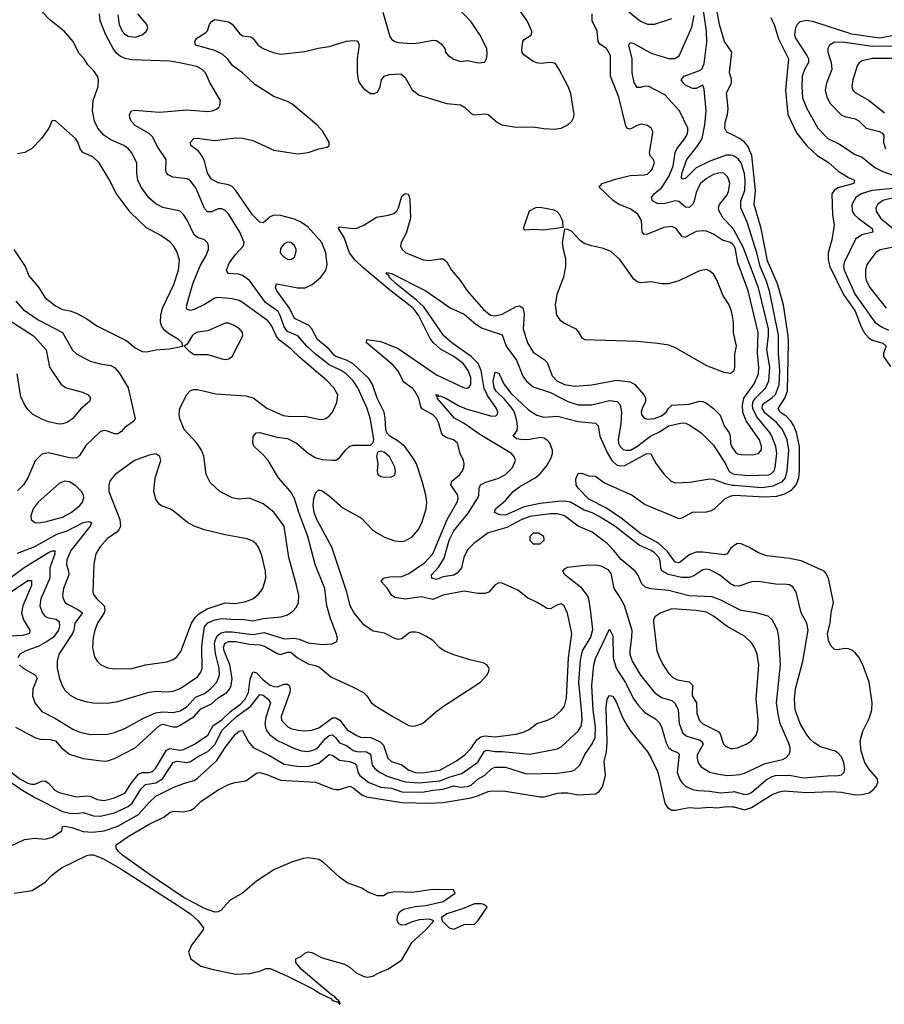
# Model space of a CAD drawing. Header units: inches. Extents: x 1649636 to 1815363, y 506543 to 641975.
# Tile 291 of 656: x 1655883 to 1660878, y 629788 to 635477. Entities that reach past the tile are written whole.
import ezdxf

# ---------------------------------------------------------------- set-up
doc = ezdxf.new("R2010")
doc.units = ezdxf.units.IN
doc.header["$MEASUREMENT"] = 0
for name, color, linetype in [('B6652', 7, 'Continuous'), ('B6653', 7, 'Continuous'), ('B6663', 7, 'Continuous')]:
    doc.layers.add(name, color=color, linetype=linetype)

msp = doc.modelspace()

# ---------------------------------------------------------------- linework, layer by layer
at = {"layer": 'B6652', "color": 5, "elevation": 520}
for points in [[(1656957.6, 630000), (1656992, 629990), (1657130, 629961.5), (1657210, 629965.3), (1657270, 629979.3), (1657304.7, 629995.3), (1657330, 629994.4), (1657430, 629950.7), (1657576.4, 629876.4), (1657618.9, 629850), (1657680.8, 629820.8), (1657690.3, 629810), (1657719.8, 629799.8), (1657730, 629787.9), (1657734.8, 629790), (1657730, 629806), (1657722, 629802), (1657728.3, 629810), (1657715.9, 629815.9), (1657704.5, 629830), (1657683.2, 629843.2), (1657508.5, 629990), (1657500.7, 630000)], [(1657792.3, 630000), (1657827.3, 629970), (1657866.8, 629950), (1657890, 629944.6), (1657922.7, 629950), (1657965.5, 629974.5), (1658010, 629990.3), (1658024.4, 630000)]]:
    msp.add_lwpolyline(points, dxfattribs=at)
at = {"layer": 'B6653', "color": 5}
for points, elevation in [([(1660000, 634691.5), (1659990, 634694.3), (1659966.7, 634693.3), (1659870, 634659.9), (1659790, 634621.1), (1659730, 634559.8), (1659710, 634555.6), (1659706.4, 634566.4), (1659710, 634594.6), (1659737, 634670), (1659800.6, 634750), (1659824.5, 634790), (1659840.3, 634870), (1659849.1, 634950), (1659836.2, 635076.2), (1659830, 635098.7), (1659790, 635080.2), (1659770, 635078.6), (1659730, 635099.3), (1659716.8, 635110), (1659704.6, 635130), (1659721.7, 635150), (1659815.3, 635184.7), (1659825.9, 635194.1), (1659836.9, 635223.1), (1659853.1, 635346.9), (1659850.8, 635410), (1659810, 635689.7)], 540), ([(1660000, 634811.2), (1659968, 634828), (1659957, 634850), (1659958, 634882), (1659972.1, 634930), (1659976.5, 634963.5), (1659965.6, 635054.4), (1659995.2, 635110), (1659994, 635134), (1659983.9, 635170), (1659996.8, 635290), (1659955.4, 635350), (1659925.1, 635450), (1659896, 635610)], 520), ([(1655858, 631390), (1655970.1, 631330.1), (1656000.6, 631320.6), (1656058.7, 631318.7), (1656090, 631310.1), (1656124.2, 631270), (1656170, 631232.3), (1656250, 631208.8), (1656370, 631193.5), (1656390, 631195), (1656430, 631207.4), (1656550.7, 631269.3), (1656690, 631399.2), (1656710, 631406.3), (1656770, 631390.8), (1656790, 631391.6), (1656810, 631400.1), (1656889.9, 631450), (1656930, 631496), (1656990, 631524.4), (1657030, 631558.5), (1657079, 631590), (1657095.8, 631610), (1657104.1, 631630), (1657110.2, 631670), (1657095.9, 631750), (1657063.9, 631830), (1657060.7, 631850), (1657066.9, 631873.1), (1657090, 631884.2), (1657130, 631883.4), (1657210, 631868.4), (1657270, 631865.8), (1657297.2, 631857.2), (1657370, 631814.9), (1657390, 631809.2), (1657430, 631821.6), (1657450, 631822), (1657486.9, 631790), (1657550, 631755.9), (1657590, 631746.4), (1657615.1, 631735.1), (1657680.5, 631680.5), (1657810, 631620.9), (1657868.8, 631588.8), (1657887.3, 631570), (1657912.5, 631532.5), (1657933.7, 631513.7), (1658039.1, 631450), (1658130, 631399.7), (1658150, 631394.9), (1658170, 631396.5), (1658210, 631410.3), (1658284.5, 631475.5), (1658331.5, 631510), (1658545.6, 631650), (1658581.6, 631690), (1658592.7, 631710), (1658595.1, 631730), (1658582, 631750), (1658561.1, 631761.1), (1658490, 631776.1), (1658390, 631807.3), (1658334.5, 631830), (1658310, 631847.3), (1658269.9, 631890), (1658230, 631915.6), (1658190, 631933.7), (1658170, 631938.5), (1658142.4, 631937.5), (1658130, 631933.1), (1658090, 631899), (1658070, 631896), (1658050, 631901.1), (1657990, 631932), (1657924.7, 631944.7), (1657870, 631980.7), (1657812.6, 632052.6), (1657791.9, 632090), (1657772, 632170), (1657686.4, 632430), (1657598.7, 632590), (1657584, 632630), (1657577.9, 632670), (1657582.2, 632710), (1657594.4, 632745.6), (1657610, 632760.3), (1657630, 632755.5), (1657670, 632726.4), (1657750, 632656.3), (1657857.1, 632597.1), (1657921.5, 632530), (1657950, 632509.2), (1657990, 632487.3), (1658050, 632466.2), (1658090, 632461.1), (1658110, 632466), (1658150, 632488.7), (1658184.2, 632530), (1658205.2, 632570), (1658231, 632651), (1658234.1, 632690), (1658229.4, 632730), (1658208.1, 632810), (1658174.5, 632910), (1658151.3, 632950), (1658106.8, 633010), (1658070, 633041.9), (1658020.5, 633070), (1658003.3, 633090), (1657997.1, 633110), (1657994.5, 633174.5), (1657988.1, 633210), (1657948.3, 633290), (1657920.8, 633370), (1657900.9, 633400.9), (1657808.3, 633488.3), (1657770, 633510), (1657710, 633529.9), (1657699, 633539), (1657670, 633572.6), (1657602.5, 633630), (1657571, 633691), (1657552.1, 633712.1), (1657471.1, 633751.1), (1657441.8, 633810), (1657369.1, 633910), (1657360.3, 633930), (1657366, 633950), (1657369, 633951), (1657490, 633927.7), (1657532, 633928), (1657573.3, 633946.7), (1657622.2, 633990), (1657651.7, 634028.3), (1657658.1, 634061.9), (1657651.2, 634130), (1657627.6, 634190), (1657550, 634279.1), (1657510, 634305.4), (1657470, 634323.9), (1657390, 634344.8), (1657350, 634346.8), (1657330, 634338.8), (1657290, 634303), (1657270, 634306.8), (1657227.4, 634350), (1657130, 634492.1), (1657110, 634513.1), (1657090, 634522.5), (1657030, 634534), (1656990, 634555.1), (1656966.8, 634590), (1656950, 634660.7), (1656934, 634694), (1656916.4, 634716.4), (1656872, 634750), (1656869.5, 634770), (1656889.2, 634790), (1656907.6, 634792.4), (1657010, 634779.4), (1657130, 634794.2), (1657172.5, 634792.5), (1657230, 634778), (1657350, 634722.8), (1657490, 634702.4), (1657550, 634710.3), (1657610, 634730.3), (1657659.1, 634740.9), (1657671.3, 634748.7), (1657671.2, 634770), (1657634.6, 634830), (1657599.3, 634870), (1657454.8, 634990), (1657430, 635004.5), (1657350, 635033), (1657241.8, 635101.8), (1657170, 635169.9), (1657114.5, 635210), (1657084.2, 635250), (1657055.9, 635275.9), (1657010, 635299.6), (1656898, 635330), (1656894.5, 635350), (1656907, 635370), (1656958, 635402), (1656967.2, 635412.8), (1656979.7, 635450), (1656990, 635466.4), (1657010, 635477.4), (1657090, 635463.7), (1657110, 635451.7), (1657154.6, 635394.6), (1657170, 635384.4), (1657218, 635378), (1657230, 635370.7), (1657259.6, 635330), (1657289.5, 635309.5), (1657346.5, 635286.5), (1657390, 635278.2), (1657530, 635293.1), (1657607.5, 635312.5), (1657670, 635321.6), (1657770, 635352.4), (1657810, 635356.9), (1657830, 635354.3), (1657836.4, 635350), (1657844.6, 635330), (1657832.4, 635252.4), (1657832.7, 635170), (1657838.4, 635130), (1657846.4, 635110), (1657870, 635077.3), (1657910, 635050.7), (1657930, 635050.6), (1657950, 635059.1), (1657964.7, 635090), (1657972, 635130), (1657988.5, 635151.5), (1658019.2, 635160.8), (1658084.1, 635164.1), (1658110, 635143.7), (1658151, 635071), (1658190, 635040.3), (1658350, 634993), (1658430, 634985.2), (1658451.9, 634971.9), (1658490, 634934.3), (1658507.1, 634927.1), (1658573.9, 634933.9), (1658590, 634928.4), (1658643.4, 634883.4), (1658667.7, 634870), (1658750, 634855.9), (1658850, 634858.8), (1658910, 634848), (1658970, 634843.6), (1659010, 634850.3), (1659050, 634868.7), (1659073.3, 634890), (1659083, 634910), (1659085.4, 634930), (1659066.4, 635050), (1659050.8, 635090), (1658999.3, 635190), (1658979.2, 635219.2), (1658970, 635226.2), (1658950.5, 635230.5), (1658890, 635223.6), (1658870, 635227.2), (1658850, 635235), (1658794.5, 635274.5), (1658786.4, 635286.4), (1658783.5, 635303.5), (1658789.5, 635350.5), (1658797.9, 635362.1), (1658838.9, 635390), (1658842.2, 635410), (1658814.7, 635470), (1658772, 635530)], 620), ([(1655870, 632394.8), (1655970, 632433.3), (1656096.4, 632503.6), (1656157.2, 632522.8), (1656250, 632572.3), (1656277.8, 632577.8), (1656290, 632576.5), (1656298.5, 632570), (1656289.4, 632550), (1656179.1, 632410), (1656155.1, 632355.1), (1656153.4, 632330), (1656165.4, 632290), (1656166.1, 632270), (1656135.5, 632190), (1656130.8, 632150), (1656134, 632130), (1656145.6, 632110), (1656159.4, 632099.4), (1656218.5, 632070), (1656245, 632050), (1656202, 631990), (1656196, 631950), (1656187.7, 631930), (1656109.3, 631810), (1656098.5, 631770), (1656099.3, 631730), (1656113.2, 631670), (1656127.9, 631630), (1656143.7, 631603.7), (1656174.2, 631574.2), (1656212.6, 631552.6), (1656270, 631535.2), (1656310, 631529.2), (1656390, 631528.3), (1656450, 631538), (1656630, 631591.6), (1656670, 631596.6), (1656730, 631593), (1656770, 631596.3), (1656810, 631611.7), (1656910, 631680.9), (1656930, 631707.8), (1656936.6, 631730), (1656935.6, 631850), (1656939.5, 631890), (1656951, 631969), (1656970, 631992.7), (1657010, 632009.3), (1657050, 632016.1), (1657130, 632010.5), (1657170, 632013.8), (1657230, 632003.8), (1657290, 632016.8), (1657394.2, 632025.8), (1657430, 632038), (1657460.9, 632059.1), (1657479.1, 632080.9), (1657492.8, 632110), (1657494.6, 632150), (1657482.7, 632210), (1657437, 632370), (1657409.8, 632550), (1657350, 632632.2), (1657290, 632678.7), (1657210, 632712), (1657150, 632706.6), (1657110, 632715.1), (1657039, 632750), (1656982.7, 632802.7), (1656959.6, 632850), (1656945.6, 632954.4), (1656933.7, 632990), (1656905.8, 633030), (1656832.7, 633110), (1656807.7, 633170), (1656803.7, 633196.3), (1656808.4, 633231.6), (1656848.7, 633311.3), (1656870, 633334.4), (1656890, 633341.1), (1656910, 633340.8), (1657016, 633316), (1657190, 633303), (1657231.4, 633291.4), (1657310, 633232), (1657405.5, 633190), (1657450, 633184.5), (1657530, 633186), (1657610, 633167.9), (1657630, 633167.2), (1657650, 633172.7), (1657670, 633185.5), (1657689.5, 633210), (1657714, 633266), (1657720.4, 633310), (1657697.2, 633350), (1657659.8, 633390), (1657502.3, 633522.3), (1657450, 633575.5), (1657384.6, 633624.6), (1657367, 633647), (1657336.7, 633710), (1657317, 633737), (1657170, 633843.2), (1657150, 633853.8), (1657110, 633864.8), (1657030, 633872.6), (1657010, 633868.7), (1656950, 633831.1), (1656890, 633802.9), (1656870, 633796.8), (1656850, 633802.9), (1656846.2, 633810), (1656849, 633830), (1656883.4, 633950), (1656925.4, 634054.6), (1656957.5, 634110), (1656973, 634150), (1656973.5, 634170), (1656967.3, 634187.3), (1656950, 634204.7), (1656910, 634218.2), (1656890, 634234.6), (1656850, 634318.3), (1656830, 634351.1), (1656810.5, 634370.5), (1656710, 634391.4), (1656670, 634412.3), (1656630, 634446.2), (1656585, 634510), (1656565.8, 634550), (1656559, 634590), (1656559.2, 634650), (1656528.6, 634710), (1656511, 634730), (1656483.5, 634750), (1656410, 634781.8), (1656368.8, 634808.8), (1656334.4, 634850), (1656314.5, 634890), (1656302.9, 634950), (1656307, 635010), (1656336.3, 635090), (1656337.6, 635130), (1656331.6, 635150), (1656310, 635183.7), (1656276.6, 635216.6), (1656255.1, 635250), (1656223.5, 635283.5), (1656191.5, 635350), (1656139.7, 635410), (1656056.6, 635476.6), (1656010, 635524.5)], 660), ([(1657981.2, 635521.2), (1658020.7, 635380.7), (1658030, 635365.3), (1658050, 635351.7), (1658070, 635345.8), (1658150, 635339), (1658190, 635342.3), (1658270, 635358.4), (1658290, 635356.4), (1658318.3, 635338.3), (1658338.8, 635310), (1658342.8, 635290), (1658358, 635270), (1658390, 635248), (1658430, 635235.5), (1658470, 635240.4), (1658532.3, 635227.7), (1658569.2, 635230.8), (1658579.3, 635250), (1658583.2, 635276.8), (1658582, 635310), (1658541, 635390), (1658490, 635465.1), (1658410, 635549.7)], 640), ([(1659370, 635550.2), (1659470, 635467.7), (1659510, 635451.9), (1659550, 635450.2), (1659650, 635483.8)], 580), ([(1655882.4, 631750), (1655902, 631730), (1655974.8, 631690), (1655983.3, 631670), (1655958.1, 631610), (1655955.8, 631570), (1655970.2, 631530), (1656010, 631480.3), (1656090, 631439.4), (1656190, 631377.1), (1656230, 631361), (1656290, 631346.4), (1656390, 631349.4), (1656430, 631358.5), (1656490, 631381), (1656598.6, 631441.4), (1656667.9, 631472.1), (1656710, 631478.1), (1656770, 631473), (1656810, 631483.8), (1656850, 631509.1), (1656898.3, 631561.7), (1656950, 631584), (1656985.4, 631610), (1657021.6, 631650), (1657037, 631690), (1657035.6, 631730), (1657014.3, 631814.3), (1657008.4, 631870), (1657011.5, 631890), (1657023.2, 631916.8), (1657046.1, 631933.9), (1657070, 631939.7), (1657110, 631939.2), (1657230, 631924.6), (1657295.4, 631935.4), (1657410, 631899.6), (1657470, 631902.9), (1657497.2, 631897.2), (1657550, 631876.3), (1657630, 631866.2), (1657688.7, 631870), (1657715.1, 631884.9), (1657718, 631902), (1657713, 631927), (1657678, 632018), (1657656.2, 632090), (1657646.3, 632190), (1657589.2, 632330), (1657547.7, 632490), (1657495.3, 632630), (1657470.3, 632710.3), (1657446.9, 632750), (1657377, 632830), (1657318.3, 632930), (1657290, 632962.9), (1657237.2, 633010), (1657229.8, 633030), (1657231.1, 633068.9), (1657249.4, 633090), (1657268.7, 633091.3), (1657370, 633065.3), (1657430, 633057.4), (1657482.8, 633030), (1657550, 632973.2), (1657590, 632946.9), (1657630, 632935.8), (1657690, 632931.3), (1657710, 632932.6), (1657730, 632944.6), (1657764.8, 632990), (1657790, 633012), (1657810, 633018.8), (1657910, 633019.3), (1657925.3, 633034.7), (1657928.6, 633051.4), (1657910, 633169.5), (1657890.4, 633230), (1657836.7, 633350), (1657808.8, 633390), (1657769.2, 633430), (1657739.8, 633450), (1657670, 633483.5), (1657590, 633546.6), (1657541.1, 633590), (1657490.5, 633650.5), (1657430, 633675), (1657410, 633701.7), (1657388.3, 633768.3), (1657375.3, 633790), (1657302.2, 633842.2), (1657210, 633970.6), (1657170, 633998), (1657146.1, 634006.1), (1657089.8, 634009.8), (1657080.5, 634020.5), (1657077.6, 634030), (1657092.3, 634070), (1657130, 634120.3), (1657175.1, 634170), (1657178.9, 634190), (1657154.8, 634250), (1657090, 634354.7), (1657070, 634374.2), (1657050, 634384.5), (1657030, 634384.4), (1656990, 634367.4), (1656967.1, 634367.1), (1656950, 634386), (1656902.2, 634502.2), (1656870, 634546), (1656850, 634557), (1656767.5, 634567.5), (1656741, 634581), (1656731.7, 634591.7), (1656726.8, 634610), (1656729.8, 634670), (1656680.8, 634740.8), (1656650, 634800.3), (1656630, 634819.1), (1656550, 634865.7), (1656526.6, 634890), (1656518.7, 634910), (1656517.7, 634930), (1656529.6, 634950), (1656546.4, 634953.6), (1656690, 634943.2), (1656850, 634955.4), (1656970, 634946.5), (1656995.3, 634950), (1657019.3, 634960.7), (1657033.2, 634970), (1657038.9, 634981.1), (1657042.7, 635010), (1656984, 635110), (1656956.9, 635170), (1656936.2, 635190), (1656906.5, 635206.5), (1656797.2, 635230), (1656750, 635236.5), (1656530, 635244.9), (1656493, 635253), (1656465, 635265), (1656442.9, 635282.9), (1656422.4, 635310), (1656379.8, 635390), (1656347.8, 635470), (1656343.1, 635510)], 640), ([(1656450, 635504.7), (1656457.2, 635450), (1656474, 635410), (1656490, 635393.2), (1656510, 635381.8), (1656550, 635376.6), (1656591.1, 635390), (1656614.8, 635410), (1656623.5, 635430), (1656616.8, 635450), (1656564.7, 635510)], 640), ([(1660000, 634180.8), (1659990, 634189.9), (1659942.8, 634202.8), (1659890, 634237.8), (1659850, 634254.4), (1659830, 634256.8), (1659790, 634252.4), (1659730, 634221), (1659710, 634221.4), (1659675.9, 634270), (1659650, 634282.1), (1659603.5, 634276.5), (1659510, 634238.1), (1659490, 634235.8), (1659478.6, 634250), (1659475.7, 634315.7), (1659454.2, 634354.2), (1659410, 634384), (1659346, 634410), (1659313.8, 634430), (1659229.5, 634510), (1659247.6, 634530), (1659323.8, 634556.2), (1659410, 634576.1), (1659490, 634579.8), (1659510, 634585.2), (1659534.6, 634610), (1659549.7, 634650), (1659545.1, 634670), (1659525.4, 634690), (1659521.4, 634710), (1659539.1, 634810), (1659539.7, 634830), (1659531.3, 634850), (1659510, 634865.1), (1659472.9, 634872.9), (1659450, 634866.4), (1659410, 634845.3), (1659390, 634849.7), (1659383.8, 634863.8), (1659344.7, 635030), (1659295.9, 635150), (1659296.1, 635270), (1659272.3, 635310), (1659235.2, 635335.2), (1659224.9, 635350), (1659218.1, 635410), (1659189.8, 635470), (1659189.8, 635510)], 580), ([(1660000, 634274.7), (1659947.4, 634330), (1659922.9, 634370), (1659919.8, 634390), (1659925.3, 634410), (1659970, 634465.4), (1659976.7, 634483.3), (1659984.8, 634530), (1659977.3, 634557.3), (1659970, 634571.3), (1659950, 634589.2), (1659930, 634592.8), (1659890, 634582.9), (1659850, 634560.2), (1659816.6, 634530), (1659803.5, 634510), (1659790, 634477.6), (1659776.5, 634423.5), (1659770, 634409.8), (1659750, 634392.5), (1659730, 634393.3), (1659690, 634426.5), (1659670.5, 634430.5), (1659610, 634414.1), (1659570, 634412.5), (1659538.3, 634430), (1659532.2, 634450), (1659547.4, 634470), (1659592.1, 634507.9), (1659633.7, 634570), (1659658.4, 634630), (1659670, 634710.2), (1659678.5, 634730), (1659725.6, 634790), (1659736.4, 634810), (1659742.3, 634830), (1659742, 634850), (1659694.4, 634950), (1659610, 635042.2), (1659512.6, 635092.6), (1659490, 635091.8), (1659470, 635084.7), (1659450, 635085.4), (1659446, 635090), (1659433.3, 635113.3), (1659421.2, 635170), (1659421.3, 635250), (1659401, 635330), (1659410, 635346), (1659430, 635339.7), (1659530, 635283.8), (1659630, 635252.3), (1659668.2, 635251.8), (1659691.7, 635268.3), (1659766.7, 635433.3), (1659778.3, 635501.7)], 560), ([(1655849.1, 634149.1), (1655914.6, 634050), (1655936, 633996), (1655992.3, 633932.3), (1656030, 633870.4), (1656090, 633824.2), (1656130, 633803.2), (1656174.8, 633794.8), (1656210, 633782), (1656270, 633749.1), (1656328.2, 633708.2), (1656501.3, 633621.3), (1656550, 633581.3), (1656590, 633559.3), (1656617.1, 633557.1), (1656670, 633568.5), (1656745.4, 633574.6), (1656826, 633590), (1656822, 633610), (1656799.3, 633630), (1656743, 633663), (1656720.9, 633680.9), (1656703.5, 633703.5), (1656695.3, 633730), (1656697.7, 633770), (1656708.2, 633810), (1656772.3, 633947.7), (1656800.5, 634030), (1656806.3, 634090), (1656790, 634138.4), (1656772.1, 634170), (1656750, 634193.5), (1656698.9, 634230), (1656614.5, 634274.5), (1656523.6, 634363.6), (1656442.3, 634470), (1656398, 634558), (1656342.2, 634650), (1656305.3, 634685.3), (1656247.4, 634710), (1656232.5, 634730), (1656218, 634770), (1656204.2, 634790), (1656090, 634893.2), (1656070, 634895.3), (1656050.4, 634850), (1656008.9, 634790), (1655950, 634731.2), (1655913.4, 634710), (1655870, 634702.7)], 680), ([(1655831, 631131), (1655884, 631090), (1655930, 631065.8), (1655950, 631059.3), (1655970, 631059.1), (1656010, 631077), (1656030, 631078.3), (1656050, 631065.4), (1656085.3, 631025.3), (1656110, 631012.6), (1656210, 630987.2), (1656270, 630993.1), (1656290, 630990.1), (1656330, 630971.1), (1656370, 630965.9), (1656430, 630979.9), (1656490, 631008.7), (1656530, 631069.6), (1656570, 631117.3), (1656590, 631126.3), (1656630, 631127.1), (1656650, 631132.7), (1656667.3, 631150), (1656730, 631256.3), (1656750, 631265.3), (1656810, 631255.9), (1656830, 631259.9), (1656892.7, 631290), (1656970, 631343.3), (1657000.4, 631399.6), (1657050, 631432), (1657099.8, 631480.2), (1657157.9, 631522.1), (1657184.5, 631550), (1657204.5, 631590), (1657214.2, 631665.8), (1657230, 631708.4), (1657250, 631703.5), (1657290, 631661.8), (1657330, 631632.7), (1657350, 631623.7), (1657370, 631622.6), (1657410, 631637.6), (1657430, 631638.4), (1657438.6, 631630), (1657445.5, 631610), (1657444.1, 631590), (1657394, 631450), (1657396.1, 631430), (1657401.5, 631421.5), (1657431.4, 631391.4), (1657450, 631382.1), (1657490, 631372.5), (1657530, 631368.8), (1657570, 631371.4), (1657610, 631386.2), (1657690, 631443.6), (1657710, 631443.1), (1657731.9, 631430), (1657774.2, 631374.2), (1657830, 631340.6), (1657852.2, 631332.2), (1657910.4, 631330.4), (1657965, 631305), (1657984.9, 631284.9), (1658010, 631210.2), (1658030, 631190.8), (1658090, 631171.3), (1658130, 631140.6), (1658170, 631127.8), (1658210, 631125.9), (1658310, 631140.1), (1658406.3, 631193.7), (1658455.2, 631230), (1658490, 631268), (1658524.3, 631315.7), (1658546.9, 631333.1), (1658570, 631339.7), (1658630, 631334), (1658750.5, 631349.5), (1658797.3, 631362.7), (1658825.2, 631374.8), (1658869.6, 631410), (1658931.2, 631428.8), (1658970, 631448), (1659012.3, 631487.7), (1659030, 631510.4), (1659042.6, 631557.4), (1659052.9, 631790), (1659072, 631930), (1659048.2, 632048.2), (1659029, 632090), (1659010, 632100.9), (1658990, 632095.1), (1658950, 632073.3), (1658930, 632074.3), (1658871.6, 632110), (1658816.8, 632136.8), (1658761.4, 632181.4), (1658670, 632221.3), (1658650, 632222.9), (1658630, 632212), (1658592.4, 632170), (1658570, 632161), (1658530, 632160.8), (1658450, 632174.9), (1658330, 632150.9), (1658270, 632127.3), (1658201.4, 632141.4), (1658110, 632129.3), (1658050, 632138.3), (1658030, 632150.9), (1658007.9, 632190), (1657971.1, 632230), (1657983.6, 632250), (1657990, 632252.3), (1658021.8, 632258.2), (1658090, 632260.3), (1658130, 632276.5), (1658221, 632339), (1658269.2, 632390.8), (1658351.9, 632588.1), (1658410.9, 632690), (1658415, 632710), (1658413.1, 632730), (1658373.6, 632790), (1658379, 632810), (1658425.8, 632850), (1658440.2, 632870), (1658448.2, 632890), (1658449.8, 632910), (1658445.8, 632930), (1658427.8, 632970), (1658412.1, 633030), (1658389.1, 633049.1), (1658350, 633061.3), (1658330, 633073.8), (1658319.9, 633090), (1658303, 633150), (1658290, 633172.1), (1658270, 633193.9), (1658208.2, 633228.3), (1658199.5, 633239.5), (1658188, 633290), (1658166.3, 633330), (1658150, 633348.2), (1658102.5, 633382.5), (1658070, 633445.9), (1658040, 633480), (1657886.8, 633610), (1657889, 633630), (1657970, 633617.4), (1658070, 633577.7), (1658290, 633425.7), (1658450, 633349.1), (1658470, 633347.8), (1658482, 633358), (1658489.8, 633370.2), (1658489.8, 633410), (1658474.5, 633450), (1658444, 633490), (1658391.6, 633530), (1658313.7, 633573.7), (1658271.7, 633611.7), (1658254.8, 633634.8), (1658186.7, 633770), (1658155.4, 633810), (1658028.2, 633908.2), (1657864.6, 634044.6), (1657819, 634090), (1657787.5, 634130), (1657757.9, 634217.9), (1657723.7, 634270), (1657730, 634280.3), (1657810, 634270.6), (1657830, 634272.7), (1657870, 634289.6), (1657944.3, 634335.7), (1658013.2, 634346.8), (1658043.7, 634356.3), (1658060.8, 634370), (1658071.1, 634388.9), (1658090, 634457.3), (1658110, 634473.4), (1658128.1, 634468.1), (1658136.4, 634436.4), (1658141, 634330), (1658115.7, 634244.3), (1658086, 634190), (1658082.4, 634170), (1658092.7, 634150), (1658113.4, 634130), (1658216, 634090), (1658250, 634084.7), (1658310, 634094.4), (1658330, 634094.4), (1658336.3, 634090), (1658350, 634078), (1658378, 634030), (1658428.8, 633968.8), (1658468.2, 633910), (1658563.1, 633803.1), (1658603.2, 633770), (1658630, 633766.3), (1658670, 633775.7), (1658750, 633820.1), (1658770, 633823.8), (1658790, 633811.8), (1658797.2, 633777.2), (1658791.6, 633690), (1658815.6, 633610), (1658850, 633556.1), (1658913.2, 633513.2), (1658930, 633495.6), (1658958.8, 633418.8), (1658985.3, 633390), (1659030, 633369.2), (1659090, 633360.1), (1659187.1, 633367.1), (1659330, 633394.7), (1659410, 633385.1), (1659435.6, 633370), (1659489.4, 633309.4), (1659498, 633290), (1659497.2, 633270), (1659479.3, 633230), (1659474, 633210), (1659475.5, 633195.5), (1659490, 633174.9), (1659509.3, 633169.3), (1659550, 633172.4), (1659590, 633187.5), (1659617.3, 633210), (1659630, 633231.2), (1659650.3, 633249.7), (1659750, 633254.7), (1659810, 633272.1), (1659830, 633271.2), (1659850, 633261.5), (1659891.2, 633230), (1659930, 633191.3), (1659952.5, 633130), (1659980.7, 633090), (1659987.4, 633070), (1659988.7, 633030), (1659994.8, 633010), (1660000, 633002.8)], 580), ([(1660000, 633764.6), (1659995.7, 633790), (1659982.1, 633830), (1659945.4, 633885.4), (1659910, 633973.5), (1659890, 634005.8), (1659870, 634024.5), (1659850, 634032.8), (1659810, 634026.5), (1659690, 633967.1), (1659630, 633951.3), (1659589.8, 633949.8), (1659530, 633962.6), (1659470, 633955.7), (1659450, 633961.7), (1659430, 633977.6), (1659350, 634091.9), (1659298.2, 634138.2), (1659254.6, 634154.6), (1659185.2, 634170), (1659144.2, 634184.2), (1659120.6, 634200.6), (1659070, 634254.5), (1659050, 634265.2), (1659030, 634266), (1659017.3, 634190), (1659022.4, 634150), (1659036.5, 634096.5), (1659036.3, 634050), (1659023.5, 633990), (1658985.4, 633890), (1658976.4, 633830), (1658984.4, 633770), (1659003.1, 633743.1), (1659026.1, 633726.1), (1659096.1, 633690), (1659111.9, 633671.9), (1659130, 633638.9), (1659147.7, 633630), (1659450, 633618.7), (1659570, 633608), (1659630, 633597.4), (1659670, 633582.2), (1659850, 633478.4), (1659950, 633440.5), (1659990, 633434.8), (1660000, 633442.5)], 620), ([(1660000, 632088.5), (1659930, 632124.7), (1659882.3, 632142.3), (1659750, 632147.9), (1659630, 632179.7), (1659528.9, 632188.9), (1659498.2, 632198.2), (1659477.1, 632217.1), (1659453.8, 632270), (1659437.8, 632290), (1659357, 632357), (1659315.5, 632410), (1659276.5, 632450), (1659190, 632516.8), (1659110, 632549.8), (1659030.3, 632610.3), (1658990, 632621.9), (1658950, 632622.3), (1658830, 632607), (1658782.8, 632590), (1658697.4, 632542.6), (1658590, 632512.6), (1658505.7, 632450), (1658470, 632414.2), (1658449.5, 632370), (1658435.6, 632310), (1658410, 632279.8), (1658390, 632267.8), (1658330, 632257.3), (1658290, 632242.5), (1658263.1, 632250), (1658262, 632270), (1658304.5, 632315.5), (1658334.6, 632365.4), (1658364.2, 632470), (1658390, 632524.3), (1658473.5, 632626.5), (1658526.6, 632710), (1658535.6, 632730), (1658537.7, 632770), (1658544.7, 632790), (1658575.4, 632804.6), (1658650, 632827), (1658688.7, 632850), (1658729.8, 632890), (1658746.8, 632930), (1658741.4, 632950), (1658723.1, 632970), (1658540.4, 633080.4), (1658450, 633144.2), (1658395.2, 633175.2), (1658294.7, 633290), (1658297, 633297), (1658290, 633301.2), (1658287.8, 633312.2), (1658297.3, 633310), (1658302.4, 633302.4), (1658310, 633304.2), (1658344.6, 633290), (1658423.6, 633243.6), (1658467.3, 633227.3), (1658610, 633185.3), (1658632.9, 633187.1), (1658642.2, 633197.8), (1658645, 633210), (1658637.6, 633230), (1658585.8, 633305.8), (1658565.7, 633345.7), (1658549.1, 633449.1), (1658530.9, 633490.9), (1658491.1, 633531.1), (1658380.1, 633610), (1658333.4, 633650), (1658217.1, 633817.1), (1658175.8, 633855.8), (1658058.1, 633950), (1658018, 633990), (1658017.2, 633997.2), (1657998.7, 634010), (1658002.9, 634017.1), (1658030, 634010.9), (1658230, 633911), (1658370, 633812), (1658450, 633775.5), (1658518.1, 633718.1), (1658554.4, 633694.4), (1658670, 633655.6), (1658692.9, 633590), (1658752.1, 633510), (1658790, 633416.9), (1658810, 633389.2), (1658850, 633354.7), (1658950, 633323.3), (1659050, 633270.1), (1659110, 633251.1), (1659188.6, 633251.4), (1659290, 633276.6), (1659333.8, 633270), (1659352, 633252), (1659359.7, 633210), (1659355.9, 633144.1), (1659339.4, 633050), (1659341.3, 633030), (1659351.3, 633010), (1659370, 632993.8), (1659388.8, 632988.8), (1659410.8, 632990), (1659447.7, 633010), (1659526.1, 633070), (1659582.4, 633097.6), (1659630, 633130.4), (1659710, 633147.8), (1659730, 633145.2), (1659754.9, 633134.9), (1659819.5, 633090), (1659890, 633017.8), (1659960.7, 632910), (1659979.5, 632870), (1659990, 632859.8), (1660000, 632855.5)], 560), ([(1655861.1, 633850), (1655903.3, 633803.3), (1655990, 633742.5), (1656129.2, 633670), (1656188, 633568), (1656210, 633546.3), (1656290, 633504.5), (1656348, 633488), (1656410, 633479.3), (1656430, 633468), (1656457.1, 633437.1), (1656510.2, 633350), (1656550.7, 633170), (1656542.8, 633157.2), (1656490, 633120.5), (1656470, 633097.6), (1656450, 633084), (1656430, 633084.7), (1656390, 633100.3), (1656370, 633103.1), (1656350, 633097.4), (1656264.3, 633015.7), (1656230, 632961.1), (1656210, 632944.1), (1656170, 632944.7), (1656050, 632974.7), (1656010, 632965.6), (1655971.6, 632928.4), (1655930.2, 632830), (1655905.3, 632790), (1655870, 632755.1)], 660), ([(1655790, 633761.2), (1655961.9, 633650), (1656035, 633570), (1656054, 633470), (1656122.8, 633370), (1656150.5, 633350), (1656245.5, 633325.5), (1656278, 633310), (1656292.7, 633290), (1656286, 633270), (1656234.2, 633225.8), (1656190, 633173), (1656156.3, 633150), (1656130, 633141), (1656110, 633139.8), (1656050, 633152.5), (1656010, 633168.3), (1655957.6, 633197.6), (1655930, 633223.9), (1655910, 633252.6), (1655890, 633298), (1655869, 633430)], 640), ([(1660000, 632211), (1659990, 632216.5), (1659925.7, 632270), (1659870, 632297.7), (1659850, 632301.4), (1659830, 632298.2), (1659776.8, 632263.2), (1659750, 632254.1), (1659706.6, 632253.4), (1659630, 632271.3), (1659592.8, 632292.8), (1659585.9, 632310), (1659582.6, 632350), (1659574.7, 632370), (1659550, 632396.4), (1659530, 632410.8), (1659461.5, 632441.5), (1659320.5, 632550), (1659230, 632606.9), (1659190, 632626.8), (1659143, 632643), (1659065.4, 632690), (1659030, 632695), (1658992.8, 632692.8), (1658890, 632681), (1658796.9, 632663.1), (1658690, 632614.8), (1658655.6, 632615.6), (1658626, 632630), (1658632, 632650), (1658690, 632699.6), (1658733.5, 632750), (1658770, 632778.4), (1658860.4, 632830), (1658890, 632853.4), (1658930, 632902.3), (1658953.8, 632946.2), (1658960.5, 632970), (1658959.9, 632990), (1658944.7, 633030), (1658930, 633046.9), (1658910, 633058.7), (1658890, 633062.2), (1658830, 633050.9), (1658790, 633048.5), (1658755.6, 633055.6), (1658734.3, 633070), (1658756, 633104), (1658758.8, 633121.2), (1658757.2, 633150), (1658747.1, 633190), (1658736.5, 633216.5), (1658719.7, 633239.7), (1658683.5, 633283.5), (1658636, 633330), (1658623.6, 633350), (1658618.7, 633390), (1658630, 633441), (1658650, 633434.8), (1658682, 633370), (1658719.7, 633319.7), (1658822.6, 633222.6), (1658870, 633191.6), (1658910, 633180.9), (1658990, 633186.4), (1659110, 633155.8), (1659210, 633144.9), (1659224.9, 633130), (1659234.2, 633070), (1659275.7, 632975.7), (1659303, 632930), (1659330, 632905.8), (1659350, 632899), (1659378.7, 632901.3), (1659506.6, 632970), (1659528.9, 632968.9), (1659560.3, 632910), (1659607.8, 632847.8), (1659646.4, 632810), (1659670, 632800.8), (1659754.8, 632805.2), (1659870, 632824.9), (1659890, 632821.8), (1659956.1, 632796.1), (1660000, 632788.3)], 540), ([(1660000, 632430.4), (1659990, 632421.3), (1659970, 632390.8), (1659955, 632385), (1659830, 632399.8), (1659790, 632400.4), (1659750, 632385), (1659698.1, 632341.9), (1659690, 632338.7), (1659670, 632341.9), (1659625, 632405), (1659572.7, 632452.7), (1659468.8, 632508.8), (1659357.2, 632597.2), (1659273.7, 632653.7), (1659170, 632706.6), (1659109.6, 632770), (1659097.6, 632790), (1659096, 632824), (1659110, 632854.8), (1659130, 632857.3), (1659170, 632840.5), (1659210, 632839.1), (1659261.7, 632801.7), (1659420.5, 632730), (1659495.8, 632675.8), (1659690, 632595.6), (1659710, 632598.2), (1659770, 632632.3), (1659850, 632632.7), (1659879.9, 632640.1), (1659896.5, 632650), (1659958.7, 632710), (1659993.3, 632726.7), (1660000, 632727.6)], 520), ([(1655750, 632196.1), (1655908.9, 632311.1), (1656050, 632397.9), (1656070, 632408.4), (1656087.9, 632407.9), (1656083.4, 632396.6), (1656085.5, 632390), (1656056, 632310), (1656056.6, 632250), (1656004.5, 632130), (1655998.9, 632090), (1656012.1, 632052.1), (1656029.2, 632029.2), (1656050, 632020.1), (1656092.7, 632012.7), (1656110, 631999.6), (1656113.6, 631973.6), (1656107.5, 631950), (1656077.5, 631910), (1656037.1, 631883), (1655990, 631856), (1655918.4, 631830), (1655883.1, 631810), (1655871.8, 631790)], 640), ([(1655582.1, 631242.1), (1655890, 631030.7), (1655970, 630982.6), (1656130, 630902.8), (1656170, 630892.3), (1656210, 630890.6), (1656250, 630895.5), (1656310, 630876.6), (1656350, 630874.9), (1656430, 630893.8), (1656508.8, 630931.2), (1656532.2, 630950), (1656581.7, 631030), (1656610, 631057.7), (1656670, 631068.1), (1656708.4, 631091.6), (1656770, 631185.1), (1656790, 631192.3), (1656850, 631185.5), (1656869.6, 631190.4), (1656910, 631218.4), (1656970, 631248.6), (1657011.9, 631290), (1657049.9, 631370), (1657134.9, 631450), (1657218.9, 631510), (1657270, 631578.4), (1657290, 631573.2), (1657317.7, 631550), (1657332.6, 631530), (1657304.6, 631444.6), (1657299.6, 631410), (1657302.1, 631390), (1657309.4, 631369.4), (1657326.4, 631346.4), (1657372.5, 631312.5), (1657470, 631265.7), (1657510, 631252.9), (1657550, 631248.6), (1657590, 631260.6), (1657610, 631276.9), (1657650, 631323.5), (1657670, 631340.1), (1657690, 631344.7), (1657708.4, 631328.4), (1657730, 631299.1), (1657770, 631283.8), (1657810, 631254.4), (1657830, 631248.4), (1657886.8, 631246.8), (1657910, 631233.5), (1657918.8, 631170), (1657934.8, 631150), (1657961.7, 631130), (1658006.3, 631106.3), (1658110, 631072.6), (1658190, 631068.4), (1658310, 631078.9), (1658370, 631103.1), (1658437.9, 631122.1), (1658530, 631187.3), (1658567.1, 631250), (1658583.1, 631256.9), (1658630, 631247.9), (1658670, 631249.2), (1658830, 631234.1), (1658990, 631263.8), (1659010, 631276.2), (1659110, 631366.7), (1659125.5, 631394.5), (1659131.5, 631428.5), (1659131.1, 631468.9), (1659112.3, 631650), (1659123.3, 631776.7), (1659134.7, 631830), (1659181.8, 631910), (1659192.9, 631952.9), (1659181, 632070), (1659170.4, 632130), (1659162.3, 632150), (1659130, 632191.4), (1659031.1, 632270), (1659020.5, 632290), (1659033.5, 632306.5), (1659047.3, 632312.7), (1659150, 632325.5), (1659210, 632326.8), (1659240.9, 632320.9), (1659279.6, 632299.6), (1659297.7, 632277.7), (1659314.4, 632190), (1659353.3, 632133.3), (1659374, 632094), (1659418.4, 631950), (1659418.1, 631910), (1659406.8, 631830), (1659407.5, 631810), (1659421.2, 631770), (1659469.4, 631690), (1659549.3, 631590), (1659590, 631559.8), (1659650, 631543.2), (1659670, 631526), (1659686.3, 631490), (1659691.7, 631410), (1659713.9, 631353.9), (1659737.4, 631337.4), (1659813.1, 631313.1), (1659825.1, 631305.1), (1659830.7, 631290), (1659797.5, 631230), (1659796.1, 631210), (1659803.1, 631183.1), (1659820, 631160), (1659870, 631130.1), (1659910, 631118.9), (1659970, 631110.1), (1660000, 631112.6)], 560), ([(1655794.5, 632145.5), (1655930, 632237), (1655950, 632237), (1655950, 632208), (1655901.2, 632090), (1655893.4, 632050), (1655904.7, 632010), (1655942, 631950), (1655939.6, 631930), (1655901.6, 631918.4), (1655790, 631912.2)], 620), ([(1660000, 631954.1), (1659970, 631971.1), (1659891.2, 632031.2), (1659850, 632052.7), (1659790, 632064.2), (1659650, 632072.5), (1659585.7, 632050), (1659552.7, 632027.3), (1659543.9, 632010), (1659544.5, 631995.5), (1659563.5, 631830), (1659578.5, 631790), (1659600.2, 631750), (1659630, 631700.8), (1659655.3, 631675.3), (1659683.4, 631663.4), (1659750, 631651.6), (1659770, 631631.4), (1659767.7, 631570), (1659792.7, 631530), (1659793.8, 631470), (1659810, 631428.1), (1659830, 631408.7), (1659921.7, 631361.7), (1659930.2, 631350), (1659948, 631290), (1659959.3, 631279.3), (1659990, 631266), (1660000, 631266.8)], 580), ([(1655670, 630626.8), (1655910, 630739.7), (1655970, 630748.5), (1656030, 630741.8), (1656070, 630752.8), (1656126.6, 630790), (1656130, 630814), (1656143.1, 630816.9), (1656184, 630810), (1656250, 630786.4), (1656303.4, 630783.4), (1656370, 630791), (1656450, 630817.2), (1656570, 630883.7), (1656630, 630954.8), (1656669.3, 630990.7), (1656770, 631040.1), (1656834.3, 631065.7), (1656890, 631080.8), (1656910, 631093.9), (1657022.5, 631197.5), (1657070, 631270.8), (1657130, 631349.1), (1657150, 631365.5), (1657170, 631370.3), (1657204.5, 631304.5), (1657231.7, 631271.7), (1657326.4, 631226.4), (1657410, 631175.7), (1657483.7, 631163.7), (1657550, 631162.2), (1657610, 631182.1), (1657670, 631231.6), (1657690, 631227.2), (1657730, 631198.5), (1657788.6, 631191.4), (1657818.8, 631178.8), (1657828.2, 631168.2), (1657836.3, 631130), (1657848.2, 631110), (1657900.2, 631070), (1657970, 631041.7), (1658030, 631035.9), (1658090, 631015.1), (1658210, 631013.6), (1658270, 631025.1), (1658330, 631030.6), (1658390, 631050.1), (1658430, 631043), (1658470, 631046.4), (1658490, 631055), (1658530, 631089.6), (1658570, 631112.7), (1658610, 631150.1), (1658630, 631157.9), (1658690, 631157.7), (1658810, 631119.3), (1658990, 631123.5), (1659070, 631135.7), (1659090, 631143.5), (1659119.1, 631170), (1659147.8, 631232.2), (1659190, 631292.1), (1659206.7, 631330), (1659209.6, 631390), (1659196.1, 631490), (1659187.5, 631630), (1659199, 631750), (1659210, 631785.5), (1659290, 631955.5), (1659310, 631916), (1659311.8, 631790), (1659327.8, 631730), (1659380.6, 631650), (1659430, 631551.5), (1659455.9, 631515.9), (1659494.7, 631474.7), (1659556.7, 631436.7), (1659576.9, 631416.9), (1659591, 631391), (1659618.3, 631298.3), (1659631.4, 631271.4), (1659650, 631256.4), (1659683.6, 631243.6), (1659693.1, 631233.1), (1659680.9, 631130), (1659694.8, 631090), (1659708.7, 631068.7), (1659730, 631048.6), (1659769.6, 631029.6), (1659803.7, 631023.7), (1659870, 631019.4), (1659930, 631009.6), (1660000, 631016.1)], 540), ([(1658024.4, 630000), (1658090, 630044.2), (1658150, 630147.4), (1658230, 630219), (1658275.1, 630270), (1658250, 630280.4), (1658190, 630275), (1658150, 630264.8), (1658110, 630247.1), (1658090, 630244.5), (1658073.8, 630253.8), (1658063.1, 630270), (1658064.5, 630295.5), (1658077.3, 630322.7), (1658101.8, 630338.2), (1658166.5, 630353.5), (1658230, 630359.7), (1658330, 630381.1), (1658398, 630430), (1658389.4, 630449.4), (1658270, 630451.1), (1658150, 630434.5), (1658050, 630438), (1658010, 630429.3), (1657985.2, 630414.8), (1657950, 630414), (1657895.6, 630435.6), (1657858.9, 630458.9), (1657774, 630490), (1657730, 630522.7), (1657636.2, 630610), (1657610, 630625.4), (1657550, 630633.9), (1657520.7, 630630), (1657453, 630610), (1657350, 630565.4), (1657250, 630499.7), (1657169.3, 630430.7), (1657098, 630390), (1657044.9, 630330), (1657030, 630322), (1657010, 630321.1), (1656950, 630341.3), (1656827.5, 630407.5), (1656624.5, 630544.5), (1656476.4, 630650), (1656454.4, 630670), (1656440.4, 630690), (1656441, 630710), (1656510, 630757.7), (1656630, 630827.8), (1656715.1, 630870), (1656750, 630896.9), (1656770, 630904.5), (1656830, 630900.2), (1656870.5, 630909.5), (1656890, 630921.3), (1656930, 630960.2), (1657030, 631027.8), (1657090, 631058.3), (1657125.2, 631070), (1657190, 631078.2), (1657250, 631123), (1657270, 631126.4), (1657310, 631116), (1657390, 631082.8), (1657592, 631072), (1657690, 631032.7), (1657710, 631028.8), (1657730.5, 631029.5), (1657790, 631048.5), (1657810, 631039.1), (1657858.6, 630998.6), (1657886, 630986), (1658090, 630954.5), (1658250, 630949.7), (1658330, 630954.5), (1658490, 630980.8), (1658528.1, 630991.9), (1658590, 631018.4), (1658610, 631022.1), (1658690, 631019.8), (1658890, 630986.4), (1658913, 630987), (1658990, 631008.7), (1659010, 631010.1), (1659050, 631009.4), (1659110, 630998.8), (1659210, 631004.4), (1659230, 631017.3), (1659250, 631043.6), (1659266.1, 631110), (1659259.9, 631190), (1659272.6, 631247.4), (1659277, 631303), (1659270, 631502), (1659276.4, 631550), (1659290, 631572.4), (1659310, 631568.8), (1659330, 631531.8), (1659365.3, 631445.3), (1659390, 631401.2), (1659410, 631369.2), (1659510, 631246.7), (1659531.5, 631210), (1659569.5, 631129.5), (1659610.7, 630950.7), (1659624.8, 630924.8), (1659650, 630910.2), (1659670.2, 630910.2), (1659750, 630925.8), (1659801.3, 630921.3), (1659866.4, 630926.4), (1659910, 630922.9), (1659970, 630931.7), (1660000, 630929.4)], 520), ([(1655850, 630430.5), (1655954.9, 630445.1), (1656030, 630494), (1656067, 630533), (1656124.2, 630575.8), (1656270, 630647), (1656287.7, 630652.3), (1656310, 630651.9), (1656363.3, 630630), (1656467.8, 630570), (1656773.9, 630373.9), (1656868.7, 630310), (1656914.6, 630270), (1656944.4, 630230), (1656942, 630218), (1656874.8, 630130), (1656858.8, 630090), (1656870.9, 630050.9), (1656928.5, 630008.5), (1656957.6, 630000)], 520), ([(1657500.7, 630000), (1657477.2, 630030), (1657478, 630050), (1657510, 630066), (1657530, 630082.8), (1657550, 630090.8), (1657570, 630087.3), (1657630, 630056.3), (1657759, 630019), (1657790, 630002), (1657792.3, 630000)], 520)]:
    msp.add_lwpolyline(points, dxfattribs=dict(at, elevation=elevation))
for points, elevation in [([(1658890, 634392.5), (1658863.1, 634390), (1658826.7, 634370), (1658791, 634270), (1658802.8, 634262.8), (1658850, 634266.8), (1658910, 634262.3), (1658950, 634267.9), (1659022, 634278), (1659020.5, 634310), (1659013.3, 634330), (1659003.5, 634350), (1658987.3, 634367.3), (1658970, 634375.7)], 620), ([(1657430, 634191.6), (1657410, 634182.7), (1657390, 634155.3), (1657387.3, 634130), (1657404, 634110), (1657430, 634093.4), (1657450, 634090.7), (1657470, 634104), (1657480.9, 634139.1), (1657480.9, 634150), (1657470, 634172.7), (1657450, 634189.3)], 640), ([(1657070, 633723.5), (1656970, 633679.6), (1656910, 633670.9), (1656890, 633661.6), (1656878.4, 633650), (1656850, 633602), (1656832, 633590), (1656860.9, 633560.9), (1656890, 633543.1), (1656970, 633542.3), (1657050, 633516.5), (1657070, 633514), (1657090, 633518), (1657110, 633531), (1657172, 633650), (1657169.3, 633670), (1657152.7, 633690), (1657121.2, 633710), (1657090, 633723)], 680), ([(1656670, 632967.6), (1656630, 632960.5), (1656545.5, 632930), (1656434, 632850), (1656405.5, 632814.5), (1656396.9, 632790), (1656397.4, 632750), (1656461.6, 632590), (1656464.2, 632550), (1656456, 632530), (1656444, 632516), (1656390, 632478.7), (1656345.4, 632430), (1656323.2, 632390), (1656310.2, 632330.2), (1656305.8, 632170), (1656312.3, 632150), (1656328, 632130), (1656370.7, 632090.7), (1656374.9, 632070), (1656370.1, 632049.9), (1656331.8, 631990), (1656316.3, 631950), (1656307.3, 631907.3), (1656302.8, 631850), (1656314.9, 631794.9), (1656330.2, 631770.2), (1656350, 631752.2), (1656390, 631731.8), (1656430, 631726.7), (1656530, 631729.1), (1656610, 631749.1), (1656733.5, 631766.5), (1656770, 631779.6), (1656790, 631794.9), (1656814.3, 631825.7), (1656875.9, 631990), (1656896.8, 632023.2), (1656916.8, 632043.2), (1656966.6, 632073.4), (1657070, 632107.4), (1657130, 632104), (1657190, 632115.9), (1657229.6, 632130), (1657262.9, 632157.1), (1657287.2, 632190), (1657304.8, 632250), (1657303.2, 632290), (1657281.3, 632381.3), (1657261.4, 632430), (1657248.5, 632448.5), (1657230, 632464.2), (1657197.4, 632477.4), (1657070, 632500.2), (1656950, 632529.9), (1656891.5, 632550), (1656851.5, 632571.5), (1656770, 632639.2), (1656750, 632650.9), (1656705.3, 632665.3), (1656690, 632675.6), (1656670, 632706.6), (1656657.6, 632750), (1656664.7, 632830), (1656697.7, 632930), (1656693.1, 632953.1)], 680), ([(1657970, 632984.2), (1657950, 632977.2), (1657944.7, 632955.3), (1657952.7, 632910), (1657947.3, 632870), (1657951, 632850), (1657970, 632837.3), (1657990, 632833.4), (1658030, 632834.8), (1658050, 632846), (1658053.8, 632866.2), (1658049.3, 632890.7), (1658021.1, 632950), (1657990, 632976.8)], 640), ([(1656141, 632810), (1656110, 632796.8), (1655989.2, 632690), (1655961.2, 632650), (1655948, 632610), (1655949, 632590), (1655970, 632571.8), (1655990, 632569.3), (1656030, 632575.2), (1656130, 632601.7), (1656180.3, 632630), (1656230.9, 632670), (1656246.4, 632690), (1656253.6, 632713.6), (1656251.3, 632730), (1656238.9, 632750), (1656204.8, 632784.8), (1656170, 632807)], 680), ([(1658879, 632510), (1658848.2, 632510), (1658828.9, 632490), (1658830.4, 632470), (1658850, 632448.9), (1658890, 632448.9), (1658913.3, 632470), (1658911.5, 632490)], 580), ([(1658548.6, 630368.6), (1658510, 630368.1), (1658441.4, 630338.6), (1658350.4, 630310), (1658320.4, 630290), (1658323.8, 630270), (1658364.4, 630230), (1658390, 630222.6), (1658450, 630249.1), (1658510, 630250.6), (1658530, 630270.7), (1658582.7, 630350), (1658563.8, 630363.8)], 520)]:
    msp.add_lwpolyline(points, close=True, dxfattribs=dict(at, elevation=elevation))
at = {"layer": 'B6663', "color": 5}
for points, elevation in [([(1660221.5, 635490), (1660243.1, 635443.1), (1660267.2, 635367.2), (1660325.1, 635250), (1660307.3, 635070), (1660320.8, 634930), (1660370, 634823), (1660430, 634748.8), (1660490, 634693), (1660553.9, 634653.9), (1660610, 634603.7), (1660670, 634564.2), (1660705.5, 634550), (1660702, 634530), (1660610, 634505), (1660587.7, 634490), (1660575.3, 634470), (1660577.7, 634350), (1660588.5, 634290), (1660574.5, 634205.5), (1660553, 634130), (1660553.6, 634090), (1660562.3, 634050), (1660641.9, 633890), (1660710, 633792.3), (1660743.2, 633703.2), (1660764.5, 633664.5), (1660790, 633637.2), (1660810, 633625.7), (1660868.4, 633608.4), (1660888, 633590), (1660872.5, 633550), (1660872.8, 633530), (1660913.9, 633473.9)], 520), ([(1660984.8, 635395.2), (1660850, 635369.9), (1660690, 635393.4), (1660470, 635464.3), (1660430, 635472.6), (1660390, 635465.1), (1660374, 635450), (1660364.1, 635430), (1660359.8, 635390), (1660364.4, 635370), (1660430.8, 635270.8), (1660439.2, 635250), (1660439.4, 635230), (1660416.1, 635190), (1660403.8, 635150), (1660400.4, 635090), (1660405.9, 635025.9), (1660427.3, 634967.3), (1660494, 634850), (1660550.7, 634790.7), (1660618.6, 634758.6), (1660710, 634697.8), (1660750, 634683.2), (1660823.1, 634623.1), (1660870, 634600.3), (1660990, 634557.9)], 540), ([(1660970, 635324.5), (1660810, 635322.1), (1660650, 635345.4), (1660590, 635346.6), (1660561.5, 635330), (1660552.2, 635310), (1660551, 635290), (1660570.1, 635230), (1660574.1, 635190), (1660543.5, 635110), (1660536.8, 635070), (1660546, 635030), (1660567.6, 634990), (1660628.1, 634928.1), (1660650, 634917.7), (1660710, 634904.5), (1660730, 634892.4), (1660772.2, 634850), (1660850.6, 634830.6), (1660863.4, 634823.4), (1660874.3, 634810), (1660872.5, 634770), (1660883.8, 634730)], 560), ([(1660950, 635253), (1660810, 635252.2), (1660750, 635238.5), (1660732.4, 635227.6), (1660721.2, 635210), (1660695.4, 635130), (1660690.2, 635090), (1660696.1, 635070), (1660710, 635056.9), (1660790, 635010.9), (1660878.3, 634938.3)], 580), ([(1660000, 632727.6), (1660010.9, 632729.1), (1660190, 632719.7), (1660256.3, 632723.7), (1660303.5, 632736.5), (1660342.3, 632757.7), (1660368.4, 632790), (1660383.4, 632830), (1660387.8, 632870), (1660388.1, 633010), (1660371.3, 633091.3), (1660355.3, 633130), (1660337.5, 633157.5), (1660310, 633186.3), (1660275.8, 633210), (1660263.8, 633230), (1660303.9, 633290), (1660317.8, 633330), (1660324.5, 633610), (1660321.8, 633650), (1660294.9, 633830), (1660260.8, 633950), (1660203.2, 634083.2), (1660165.9, 634270), (1660126.8, 634410), (1660133.4, 634490), (1660112, 634692), (1660090, 634745.6), (1660070, 634769.1), (1660040.4, 634790), (1660000, 634811.2)], 520), ([(1660000, 632788.3), (1660010, 632786.6), (1660170, 632774.5), (1660236.3, 632783.7), (1660290, 632809.3), (1660306.2, 632830), (1660316.2, 632870), (1660325.5, 632990), (1660316.6, 633050), (1660288.7, 633110), (1660255.1, 633150), (1660190, 633203), (1660172.9, 633230), (1660173.6, 633250), (1660180.8, 633259.2), (1660228.8, 633291.2), (1660248.3, 633311.7), (1660270, 633366.3), (1660274.7, 633450), (1660267.2, 633550), (1660265.6, 633654.4), (1660215, 633910), (1660195.3, 633970), (1660160.8, 634050), (1660141.3, 634130), (1660086.1, 634306.1), (1660048.4, 634390), (1660049.1, 634430), (1660071.7, 634490), (1660074.8, 634545.2), (1660070, 634587.8), (1660050, 634649.8), (1660032.8, 634672.8), (1660010, 634688.7), (1660000, 634691.5)], 540), ([(1660930, 634501.3), (1660805.3, 634490), (1660743.8, 634470), (1660712.6, 634450), (1660690.9, 634410), (1660692.1, 634370), (1660704.8, 634350), (1660727.5, 634330), (1660807.6, 634270), (1660811.5, 634250), (1660746.9, 634233.1), (1660711.6, 634208.4), (1660645.6, 634074.4), (1660642.6, 634050), (1660646.6, 634030), (1660709.3, 633890), (1660823.2, 633730), (1660862.2, 633702.2), (1660902.7, 633682.7)], 540), ([(1660930, 634448.4), (1660868.4, 634431.6), (1660838.9, 634410), (1660829.4, 634390), (1660830.9, 634370), (1660855.7, 634330), (1660977.8, 634230)], 560), ([(1660000, 632855.5), (1660010, 632851.1), (1660095.9, 632844.1), (1660210, 632847.3), (1660226.1, 632853.9), (1660240.6, 632870), (1660247.1, 632890), (1660257.2, 632970), (1660251.1, 633010), (1660228.7, 633070), (1660214.1, 633094.1), (1660141.7, 633181.7), (1660117.5, 633230), (1660115.6, 633250), (1660120.5, 633270), (1660134.1, 633290), (1660192.1, 633347.9), (1660211.3, 633390), (1660215.4, 633470), (1660198.4, 633570), (1660209.4, 633650), (1660209.4, 633690), (1660150, 633926.8), (1660062.2, 634162.2), (1660007.1, 634267.1), (1660000, 634274.7)], 560), ([(1660000, 633002.8), (1660017.9, 632977.9), (1660030, 632969.4), (1660050, 632964.1), (1660117.1, 632962.9), (1660150.4, 632969.6), (1660167.8, 632992.2), (1660168.5, 633011.5), (1660157.1, 633050), (1660078.7, 633158.7), (1660059.8, 633210), (1660058.2, 633250), (1660067.1, 633290), (1660126.7, 633373.3), (1660150.3, 633430), (1660153.4, 633470), (1660145.8, 633550), (1660149.9, 633670), (1660091.2, 633910), (1660032.1, 634072.1), (1660018.8, 634150), (1660010.9, 634170.9), (1660000, 634180.8)], 580), ([(1660930, 634162.1), (1660853, 634147), (1660828.5, 634131.5), (1660777.3, 634062.7), (1660768.4, 634030), (1660768.5, 633990), (1660773.2, 633970), (1660794.5, 633930), (1660888.8, 633810)], 560), ([(1660000, 633442.5), (1660009.8, 633450), (1660014.6, 633470), (1660015, 633545), (1660023, 633590), (1660006.6, 633670), (1660005.8, 633730), (1660000, 633764.6)], 620), ([(1660000, 630929.4), (1660010, 630928.6), (1660070, 630912.3), (1660110, 630925.4), (1660230, 630999.8), (1660270, 631015), (1660299.6, 631020.4), (1660427.8, 631012.2), (1660570, 631017.2), (1660630, 631012.7), (1660710, 630999.1), (1660750, 631000.1), (1660789.7, 631010), (1660816.8, 631030), (1660832.5, 631050), (1660840.8, 631070), (1660838.7, 631090), (1660788.6, 631148.6), (1660765.1, 631185.1), (1660744.2, 631250), (1660737.9, 631310), (1660753.5, 631366.5), (1660790, 631439.6), (1660805.8, 631490), (1660806.8, 631530), (1660790, 631649.6), (1660753.1, 631750), (1660730, 631793), (1660710, 631819.1), (1660690, 631834.1), (1660670, 631842), (1660650, 631843.5), (1660610, 631836.2), (1660590, 631838.7), (1660570, 631857.4), (1660555.2, 631890), (1660549.9, 631930), (1660565.2, 631990), (1660569.8, 632050), (1660583.8, 632110), (1660555.4, 632250), (1660539.6, 632279.6), (1660529.5, 632290), (1660397.6, 632350), (1660330, 632363.8), (1660199, 632379), (1660150, 632396.8), (1660095.1, 632430), (1660050, 632447.5), (1660030, 632449.8), (1660010, 632439.4), (1660000, 632430.4)], 520), ([(1660000, 631016.1), (1660010, 631017), (1660070, 630999.6), (1660090, 631002.1), (1660110, 631011.6), (1660195, 631085), (1660230, 631104.1), (1660250, 631109.7), (1660330, 631111.3), (1660410, 631096.9), (1660550, 631108.6), (1660611, 631109), (1660630, 631114), (1660646, 631130), (1660649.8, 631150), (1660642.4, 631190), (1660630, 631217.2), (1660610, 631240.8), (1660594.7, 631250), (1660510, 631275.9), (1660470, 631301.2), (1660450, 631319.8), (1660426.9, 631350), (1660391.8, 631410), (1660363.4, 631490), (1660358, 631550), (1660364.5, 631610), (1660407.3, 631770), (1660438.6, 631950), (1660429.8, 631990), (1660397.8, 632050), (1660369.1, 632169.1), (1660350, 632199.2), (1660330, 632211.5), (1660314.1, 632214.1), (1660250, 632215.3), (1660150, 632231), (1660110, 632228.7), (1660036.7, 632203.3), (1660010, 632205.6), (1660000, 632211)], 540), ([(1660000, 631112.6), (1660043.7, 631116.3), (1660070, 631122.7), (1660190, 631180.1), (1660290, 631202.7), (1660308.5, 631211.5), (1660327.3, 631232.7), (1660334.2, 631250), (1660333.5, 631270), (1660328.9, 631290), (1660276.9, 631410), (1660264, 631464), (1660255.5, 631530), (1660278.8, 631750), (1660268.9, 631910), (1660260.7, 631950), (1660250, 631974.7), (1660229.8, 632010), (1660206, 632030), (1660137.2, 632050), (1660050, 632062.6), (1660000, 632088.5)], 560), ([(1660000, 631266.8), (1660030, 631269.2), (1660079.6, 631290), (1660111.2, 631310), (1660137.1, 631342.9), (1660146.2, 631373.8), (1660148.6, 631431.4), (1660138, 631550), (1660153, 631750), (1660143.4, 631810), (1660128.1, 631850), (1660110, 631875.7), (1660070, 631914.5), (1660000, 631954.1)], 580)]:
    msp.add_lwpolyline(points, dxfattribs=dict(at, elevation=elevation))

doc.saveas('drawing.dxf')
